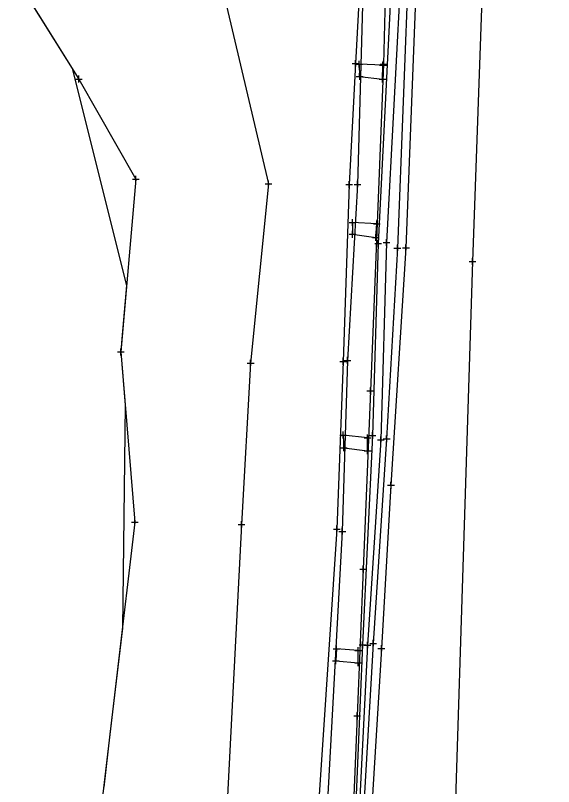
# Model space of a CAD drawing. Extents: x -1 to 1157254, y -1 to 2021979.
# Drawn here: x 1151596.8 to 1151697.6, y 2019592.5 to 2019737 of the extents above; entities that cross this region are included whole.
import ezdxf

# ---------------------------------------------------------------- set-up
doc = ezdxf.new("R2010")
doc.units = 0
for name, color, linetype in [('S_BUILDING_ANNOT', 7, 'Continuous'), ('S_CTL_TABLE', 7, 'Continuous'), ('S_EDGE_BITUMINOUS_ANNOT', 7, 'Continuous'), ('S_EDGE_CONCRETE', 7, 'Continuous'), ('S_EDGE_CONCRETE_ANNOT', 7, 'Continuous'), ('S_EDGE_PAVEMENT', 7, 'Continuous'), ('S_EXIST_ROW', 7, 'Continuous'), ('S_EXISTING_ALIGNMENT_ANNOT', 7, 'Continuous'), ('S_GAS_PUMP_ISLAND_ANNOT', 7, 'Continuous')]:
    doc.layers.add(name, color=color, linetype=linetype)

msp = doc.modelspace()

# ---------------------------------------------------------------- linework, layer by layer
at = {"layer": 'S_BUILDING_ANNOT'}
for p, q in [((1151660.51, 2019727.84), (1151661.78, 2019727.85)), ((1151661.15, 2019727.21), (1151661.14, 2019728.48)), ((1151661.15, 2019727.84), (1151661.15, 2019727.84)), ((1151665, 2019727.64), (1151666.27, 2019727.65)), ((1151665.1, 2019727.81), (1151666.38, 2019727.81)), ((1151665.63, 2019727.01), (1151665.63, 2019728.28)), ((1151665.63, 2019727.65), (1151665.63, 2019727.65)), ((1151665.74, 2019727.17), (1151665.74, 2019728.44)), ((1151665.74, 2019727.81), (1151665.74, 2019727.81)), ((1151661.27, 2019724.87), (1151661.26, 2019726.14)), ((1151665.53, 2019724.39), (1151665.53, 2019725.66)), ((1151660.63, 2019725.5), (1151661.9, 2019725.5)), ((1151661.26, 2019725.5), (1151661.26, 2019725.5)), ((1151664.9, 2019725.02), (1151666.17, 2019725.02)), ((1151665.53, 2019725.02), (1151665.53, 2019725.02)), ((1151660.85, 2019704.67), (1151660.85, 2019705.95)), ((1151660.22, 2019705.31), (1151661.49, 2019705.31)), ((1151660.85, 2019705.31), (1151660.85, 2019705.31)), ((1151659.3, 2019698.17), (1151660.57, 2019698.17)), ((1151659.94, 2019697.53), (1151659.94, 2019698.8)), ((1151659.94, 2019698.17), (1151659.94, 2019698.17)), ((1151664.47, 2019697.26), (1151664.47, 2019698.53)), ((1151663.84, 2019697.89), (1151665.11, 2019697.89)), ((1151664.47, 2019697.89), (1151664.47, 2019697.89)), ((1151659.29, 2019695.95), (1151660.56, 2019695.95)), ((1151659.92, 2019695.32), (1151659.92, 2019696.59)), ((1151659.92, 2019695.95), (1151659.92, 2019695.95)), ((1151663.66, 2019695.35), (1151664.93, 2019695.35)), ((1151664.3, 2019694.72), (1151664.29, 2019695.99)), ((1151664.29, 2019695.35), (1151664.29, 2019695.35)), ((1151668.33, 2019692.69), (1151668.33, 2019693.97)), ((1151669.94, 2019692.76), (1151669.94, 2019694.04)), ((1151667.69, 2019693.33), (1151668.97, 2019693.33)), ((1151668.33, 2019693.33), (1151668.33, 2019693.33)), ((1151669.3, 2019693.4), (1151670.57, 2019693.4)), ((1151669.94, 2019693.4), (1151669.94, 2019693.4)), ((1151682.41, 2019690.24), (1151682.41, 2019691.51)), ((1151681.78, 2019690.88), (1151683.05, 2019690.88)), ((1151682.41, 2019690.88), (1151682.41, 2019690.88)), ((1151658.34, 2019672.34), (1151659.61, 2019672.34)), ((1151658.98, 2019671.7), (1151658.97, 2019672.97)), ((1151658.97, 2019672.34), (1151658.97, 2019672.34)), ((1151662.62, 2019666.63), (1151663.89, 2019666.64)), ((1151663.26, 2019666), (1151663.26, 2019667.27)), ((1151663.26, 2019666.63), (1151663.26, 2019666.63)), ((1151657.55, 2019658.35), (1151658.82, 2019658.35)), ((1151658.19, 2019657.72), (1151658.18, 2019658.99)), ((1151658.18, 2019658.35), (1151658.18, 2019658.35)), ((1151662.11, 2019657.85), (1151663.38, 2019657.85)), ((1151662.74, 2019657.21), (1151662.74, 2019658.48)), ((1151662.74, 2019657.85), (1151662.74, 2019657.85)), ((1151666.32, 2019657.01), (1151666.31, 2019658.29)), ((1151658.3, 2019655.3), (1151658.29, 2019656.58)), ((1151665.68, 2019657.65), (1151666.95, 2019657.65)), ((1151666.31, 2019657.65), (1151666.31, 2019657.65)), ((1151657.66, 2019655.94), (1151658.93, 2019655.94)), ((1151658.29, 2019655.94), (1151658.29, 2019655.94)), ((1151662.12, 2019655.4), (1151663.4, 2019655.41)), ((1151662.76, 2019654.77), (1151662.76, 2019656.04)), ((1151662.76, 2019655.41), (1151662.76, 2019655.41)), ((1151667.14, 2019648.29), (1151667.13, 2019649.57)), ((1151666.5, 2019648.93), (1151667.77, 2019648.93)), ((1151667.13, 2019648.93), (1151667.13, 2019648.93)), ((1151658, 2019639.68), (1151658, 2019640.95)), ((1151657.36, 2019640.31), (1151658.64, 2019640.31)), ((1151658, 2019640.31), (1151658, 2019640.31)), ((1151661.27, 2019633.24), (1151662.54, 2019633.24)), ((1151661.9, 2019632.6), (1151661.9, 2019633.88)), ((1151661.9, 2019633.24), (1151661.9, 2019633.24)), ((1151656.94, 2019617.64), (1151656.93, 2019618.91)), ((1151663.15, 2019619.32), (1151664.42, 2019619.32)), ((1151663.78, 2019618.68), (1151663.78, 2019619.96)), ((1151663.78, 2019619.32), (1151663.78, 2019619.32)), ((1151665.32, 2019617.72), (1151665.32, 2019618.99)), ((1151656.3, 2019618.27), (1151657.57, 2019618.27)), ((1151656.94, 2019618.27), (1151656.94, 2019618.27)), ((1151660.37, 2019618), (1151661.64, 2019618)), ((1151661, 2019617.36), (1151661, 2019618.63)), ((1151661, 2019618), (1151661, 2019618)), ((1151664.68, 2019618.35), (1151665.95, 2019618.35)), ((1151665.32, 2019618.35), (1151665.32, 2019618.35)), ((1151656.18, 2019616.03), (1151657.45, 2019616.03)), ((1151656.81, 2019615.4), (1151656.81, 2019616.67)), ((1151656.81, 2019616.03), (1151656.81, 2019616.03)), ((1151660.98, 2019615.04), (1151660.98, 2019616.31)), ((1151660.34, 2019615.68), (1151661.61, 2019615.68)), ((1151660.98, 2019615.68), (1151660.98, 2019615.68)), ((1151660.15, 2019605.72), (1151661.42, 2019605.72)), ((1151660.79, 2019605.08), (1151660.78, 2019606.35)), ((1151660.79, 2019605.72), (1151660.79, 2019605.72))]:
    msp.add_line(p, q, dxfattribs=at)
at = {"layer": 'S_CTL_TABLE'}
for p, q in [((1151660.5, 2019727.29), (1151660.5, 2019728.56)), ((1151659.86, 2019727.92), (1151661.14, 2019727.92)), ((1151660.5, 2019727.92), (1151660.5, 2019727.92)), ((1151608.67, 2019724.41), (1151608.67, 2019725.68)), ((1151608.04, 2019725.04), (1151609.31, 2019725.04)), ((1151608.67, 2019725.04), (1151608.67, 2019725.04)), ((1151619.34, 2019705.64), (1151619.34, 2019706.91)), ((1151618.7, 2019706.27), (1151619.97, 2019706.28)), ((1151619.34, 2019706.28), (1151619.34, 2019706.28)), ((1151643.55, 2019705.39), (1151644.83, 2019705.39)), ((1151644.19, 2019704.75), (1151644.19, 2019706.02)), ((1151644.19, 2019705.39), (1151644.19, 2019705.39)), ((1151659.3, 2019704.62), (1151659.29, 2019705.89)), ((1151658.66, 2019705.26), (1151659.93, 2019705.26)), ((1151659.29, 2019705.26), (1151659.29, 2019705.26)), ((1151664.11, 2019694.21), (1151665.38, 2019694.21)), ((1151664.74, 2019693.57), (1151664.74, 2019694.85)), ((1151664.74, 2019694.21), (1151664.74, 2019694.21)), ((1151665.67, 2019694.41), (1151666.94, 2019694.41)), ((1151666.31, 2019693.78), (1151666.3, 2019695.05)), ((1151666.3, 2019694.41), (1151666.3, 2019694.41)), ((1151615.87, 2019673.91), (1151617.14, 2019673.91)), ((1151616.5, 2019673.27), (1151616.5, 2019674.54)), ((1151616.5, 2019673.91), (1151616.5, 2019673.91)), ((1151640.83, 2019671.16), (1151640.83, 2019672.44)), ((1151657.54, 2019672.15), (1151658.81, 2019672.15)), ((1151658.18, 2019671.52), (1151658.18, 2019672.79)), ((1151658.18, 2019672.15), (1151658.18, 2019672.15)), ((1151640.19, 2019671.8), (1151641.47, 2019671.8)), ((1151640.83, 2019671.8), (1151640.83, 2019671.8)), ((1151663.04, 2019658.27), (1151664.31, 2019658.27)), ((1151663.68, 2019657.63), (1151663.68, 2019658.91)), ((1151663.68, 2019658.27), (1151663.68, 2019658.27)), ((1151665.22, 2019656.8), (1151665.21, 2019658.08)), ((1151664.58, 2019657.44), (1151665.85, 2019657.44)), ((1151665.21, 2019657.44), (1151665.21, 2019657.44)), ((1151618.51, 2019642.05), (1151619.78, 2019642.05)), ((1151619.15, 2019641.42), (1151619.15, 2019642.69)), ((1151619.15, 2019642.05), (1151619.15, 2019642.05)), ((1151639.12, 2019640.93), (1151639.12, 2019642.2)), ((1151638.48, 2019641.57), (1151639.76, 2019641.57)), ((1151639.12, 2019641.57), (1151639.12, 2019641.57)), ((1151656.34, 2019640.74), (1151657.61, 2019640.74)), ((1151656.98, 2019640.11), (1151656.97, 2019641.38)), ((1151656.97, 2019640.74), (1151656.97, 2019640.74)), ((1151661.16, 2019619.06), (1151662.43, 2019619.06)), ((1151661.79, 2019618.43), (1151661.79, 2019619.7)), ((1151661.79, 2019619.06), (1151661.79, 2019619.06)), ((1151662.11, 2019619.01), (1151663.38, 2019619.01)), ((1151662.74, 2019618.37), (1151662.74, 2019619.64)), ((1151662.74, 2019619.01), (1151662.74, 2019619.01))]:
    msp.add_line(p, q, dxfattribs=at)
at = {"layer": 'S_EDGE_BITUMINOUS_ANNOT'}
for points in [[(1151607.12, 2020071.45), (1151606.31, 2020054.38), (1151606.85, 2020036.33), (1151605.09, 2020007.23), (1151604.63, 2019981.77), (1151602.7, 2019945.78), (1151602.94, 2019912.41), (1151600.5, 2019873.25), (1151599.44, 2019830.66), (1151598.74, 2019796.15), (1151596.78, 2019743.98), (1151608.67, 2019725.04), (1151619.34, 2019706.28), (1151616.5, 2019673.91), (1151619.15, 2019642.05), (1151612.56, 2019585.86)], [(1151653.95, 2020072.27), (1151652.07, 2020034.64), (1151651.26, 2020006.18), (1151650.73, 2019980.19), (1151649.15, 2019929.86), (1151648.19, 2019895.11), (1151646.97, 2019850.51), (1151644.79, 2019784.43), (1151644, 2019752.25), (1151666.97, 2019748.73), (1151666.93, 2019737.6), (1151664.74, 2019694.21), (1151663.68, 2019658.27), (1151661.79, 2019619.06), (1151660.51, 2019587.98)], [(1151646.48, 2020070.5), (1151645.8, 2020053.02), (1151645.99, 2020034.01), (1151645.02, 2020007.54), (1151644.06, 2019979.93), (1151643.35, 2019954), (1151642.18, 2019909.55), (1151641.35, 2019874.13), (1151639.76, 2019828.13), (1151638.74, 2019792.75), (1151637.17, 2019743.48), (1151661.29, 2019742.94), (1151660.5, 2019727.92), (1151659.29, 2019705.26), (1151658.18, 2019672.15), (1151656.97, 2019640.74), (1151652.85, 2019578.69)], [(1151628.49, 2020031.27), (1151627.59, 2020008.23), (1151627.98, 2019980.4), (1151627.06, 2019954.27), (1151625.87, 2019909.87), (1151622.89, 2019875.79), (1151622.99, 2019828.58), (1151622.45, 2019793.47), (1151620.84, 2019742.44), (1151636.3, 2019738.73), (1151644.19, 2019705.39), (1151640.83, 2019671.8), (1151639.12, 2019641.57), (1151636, 2019581.03)], [(1151669.18, 2019748.45), (1151666.3, 2019694.41)], [(1151666.3, 2019694.41), (1151665.21, 2019657.44), (1151662.74, 2019619.01), (1151661.14, 2019587.94), (1151658.36, 2019562.45), (1151654.42, 2019535.47)]]:
    msp.add_lwpolyline(points, dxfattribs=at)
at = {"layer": 'S_EDGE_CONCRETE'}
msp.add_lwpolyline([(1151685.06, 2020069.14), (1151683.87, 2020032.67), (1151682.97, 2020002.76), (1151682.31, 2019993.18), (1151681.89, 2019976.14), (1151680.5, 2019926.47), (1151680.04, 2019913.21), (1151679.13, 2019893.64), (1151676.09, 2019848.07), (1151673.29, 2019784.38), (1151672.04, 2019748.15), (1151669.94, 2019693.4), (1151667.13, 2019648.93), (1151665.32, 2019618.35), (1151663.56, 2019588.8)], dxfattribs=at)
at = {"layer": 'S_EDGE_CONCRETE_ANNOT'}
msp.add_lwpolyline([(1151697.58, 2020069.16), (1151696.32, 2020031.2), (1151695.16, 2020002.87), (1151694.79, 2019992.42), (1151694.06, 2019975.28), (1151692.04, 2019926.02), (1151690.84, 2019893.33), (1151688.29, 2019846.23), (1151685.55, 2019784.19), (1151684.39, 2019747.13), (1151682.41, 2019690.88), (1151677.44, 2019534.74)], dxfattribs=at)
at = {"layer": 'S_EDGE_PAVEMENT'}
msp.add_lwpolyline([(1151678.47, 2019913.2), (1151677.32, 2019893.25), (1151674.5, 2019848.21), (1151671.66, 2019784.4), (1151670.47, 2019748.35), (1151668.33, 2019693.33), (1151666.31, 2019657.65), (1151663.78, 2019619.32), (1151661.98, 2019588.03), (1151660.12, 2019562.72), (1151658.24, 2019535.25), (1151657.78, 2019525.86), (1151655.58, 2019494.48), (1151653.12, 2019454.64), (1151651.07, 2019450.93), (1151638.9, 2019407.22), (1151634.97, 2019387.23), (1151628.88, 2019364.3), (1151623.2, 2019345.64), (1151615.74, 2019326.8), (1151606.22, 2019302.36), (1151602.28, 2019293.49), (1151600.48, 2019290.06)], dxfattribs=at)
at = {"layer": 'S_EXIST_ROW'}
for points in [[(1151661.15, 2019727.84), (1151661.26, 2019725.5), (1151665.53, 2019725.02), (1151665.63, 2019727.65)], [(1151659.94, 2019698.17), (1151659.92, 2019695.95), (1151664.29, 2019695.35), (1151664.47, 2019697.89)], [(1151658.18, 2019658.35), (1151658.29, 2019655.94), (1151662.76, 2019655.41), (1151662.74, 2019657.85)], [(1151656.94, 2019618.27), (1151656.81, 2019616.03), (1151660.98, 2019615.68), (1151661, 2019618)]]:
    msp.add_lwpolyline(points, close=True, dxfattribs=at)
at = {"layer": 'S_EXISTING_ALIGNMENT_ANNOT'}
for points in [[(1151647.62, 2020050.68), (1151646.63, 2020034.09), (1151646.44, 2020025.25), (1151646.09, 2020007.55), (1151645.2, 2019979.61), (1151644.58, 2019953.74), (1151642.89, 2019909.9), (1151642.1, 2019874.07), (1151640.72, 2019827.76), (1151639.73, 2019792.82), (1151638.61, 2019744.11), (1151661.92, 2019743.39), (1151660.85, 2019705.31), (1151658.97, 2019672.34), (1151658, 2019640.31), (1151654.6, 2019578.39)], [(1151647.44, 2019911.03), (1151646.93, 2019893.93), (1151646.84, 2019891.05), (1151646.62, 2019873.89), (1151646.2, 2019871.12), (1151645.9, 2019854.05), (1151645.97, 2019851.01), (1151645.37, 2019834.65), (1151645.29, 2019831.14), (1151644.73, 2019812.85), (1151644.6, 2019809.88), (1151643.99, 2019793.09), (1151643.81, 2019790.03), (1151643.41, 2019772.72), (1151643.44, 2019770.08), (1151642.66, 2019748.65), (1151666.23, 2019747.86), (1151665.74, 2019727.81), (1151663.26, 2019666.63), (1151661.9, 2019633.24), (1151660.79, 2019605.72), (1151659.91, 2019584.82)]]:
    msp.add_lwpolyline(points, dxfattribs=at)
at = {"layer": 'S_GAS_PUMP_ISLAND_ANNOT'}
msp.add_lwpolyline([(1151596.78, 2019743.98), (1151602.1, 2019735.51), (1151607.42, 2019727.04), (1151617.59, 2019686.35), (1151616.72, 2019676.39), (1151616.5, 2019673.91), (1151617.33, 2019663.94), (1151616.82, 2019622.19), (1151615.66, 2019612.26), (1151614.49, 2019602.33), (1151613.33, 2019592.4)], dxfattribs=at)

doc.saveas('drawing.dxf')
